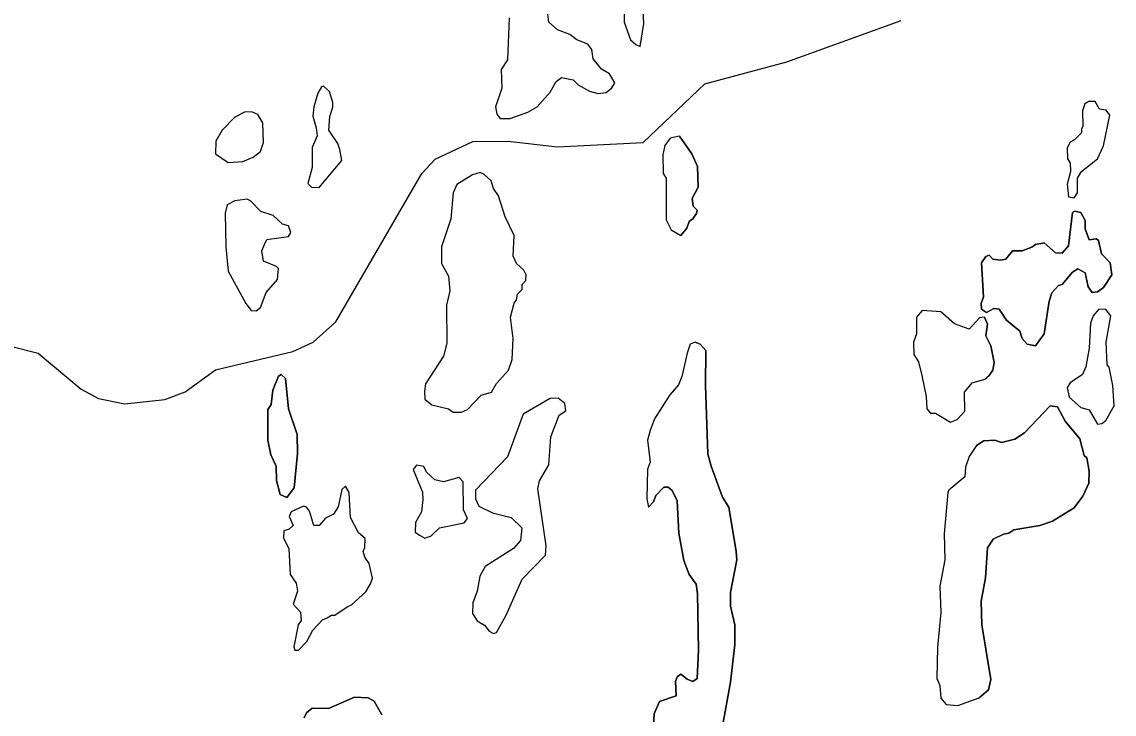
# Model space of a CAD drawing. Extents: x 642515 to 647219, y 6080136 to 6084356.
# Drawn here: x 645139.62 to 645161.93, y 6080912.36 to 6080926.5 of the extents above; entities that cross this region are included whole.
import ezdxf

# ---------------------------------------------------------------- set-up
doc = ezdxf.new("R2010")
doc.units = 0
doc.layers.add('Level 63', color=7, linetype='Continuous')

msp = doc.modelspace()

# ---------------------------------------------------------------- linework, layer by layer
at = {"layer": 'Level 63'}
for points in [[(645152.25, 6080925.99), (645152.32, 6080926.46), (645152.31, 6080926.72), (645152.15, 6080926.83), (645152.1, 6080926.93), (645152.01, 6080926.98), (645151.92, 6080926.87), (645151.92, 6080926.49), (645152.05, 6080926.13), (645152.16, 6080926.03), (645152.25, 6080925.99)], [(645152.16, 6080926.03), (645152.25, 6080925.99), (645152.32, 6080926.46), (645152.31, 6080926.72), (645152.15, 6080926.83), (645152.1, 6080926.93), (645152.01, 6080926.98), (645151.92, 6080926.87), (645151.92, 6080926.49), (645152.05, 6080926.13), (645152.16, 6080926.03)], [(645151.73, 6080925.25), (645151.62, 6080925.43), (645151.46, 6080925.53), (645151.29, 6080925.74), (645151.26, 6080925.93), (645151.18, 6080926.04), (645150.95, 6080926.13), (645150.81, 6080926.24), (645150.56, 6080926.33), (645150.38, 6080926.49), (645150.35, 6080926.76)], [(645151.67, 6080925.15), (645151.73, 6080925.25), (645151.62, 6080925.43), (645151.46, 6080925.53), (645151.29, 6080925.74), (645151.26, 6080925.93), (645151.18, 6080926.04), (645150.95, 6080926.13), (645150.81, 6080926.24), (645150.56, 6080926.33), (645150.38, 6080926.49), (645150.35, 6080926.76)], [(645139.36, 6080919.88), (645139.95, 6080919.73), (645140.83, 6080918.99), (645141.18, 6080918.8), (645141.72, 6080918.69), (645142.54, 6080918.78), (645142.95, 6080918.94), (645143.57, 6080919.39), (645145.15, 6080919.76), (645145.57, 6080919.95), (645146.03, 6080920.37), (645147.79, 6080923.4), (645148.06, 6080923.69), (645148.83, 6080924.05), (645149.55, 6080924.06), (645150.56, 6080923.94), (645152.31, 6080924.03), (645153.57, 6080925.23), (645155.24, 6080925.68), (645157.58, 6080926.52)], [(645149.57, 6080926.58), (645149.54, 6080925.72), (645149.41, 6080925.52), (645149.42, 6080925.14), (645149.29, 6080924.76), (645149.32, 6080924.61), (645149.39, 6080924.52), (645149.59, 6080924.52), (645149.95, 6080924.65), (645150.14, 6080924.76), (645150.41, 6080925.06), (645150.53, 6080925.28), (645150.64, 6080925.36), (645150.88, 6080925.31), (645150.98, 6080925.21), (645151.21, 6080925.08), (645151.39, 6080925.03), (645151.55, 6080925.05), (645151.67, 6080925.15), (645151.73, 6080925.25)], [(645149.57, 6080926.58), (645149.54, 6080925.72), (645149.41, 6080925.52), (645149.42, 6080925.14), (645149.29, 6080924.76), (645149.32, 6080924.61), (645149.39, 6080924.52), (645149.59, 6080924.52), (645149.95, 6080924.65), (645150.14, 6080924.76), (645150.41, 6080925.06), (645150.53, 6080925.28), (645150.64, 6080925.36), (645150.88, 6080925.31), (645150.98, 6080925.21), (645151.21, 6080925.08), (645151.39, 6080925.03), (645151.55, 6080925.05), (645151.67, 6080925.15)], [(645145.78, 6080925.18), (645145.74, 6080925.17), (645145.66, 6080925.04), (645145.58, 6080924.76), (645145.56, 6080924.57), (645145.63, 6080924.33), (645145.65, 6080924.17), (645145.55, 6080923.93), (645145.55, 6080923.52), (645145.46, 6080923.19), (645145.53, 6080923.12), (645145.69, 6080923.11), (645146.15, 6080923.66), (645146.11, 6080923.89), (645146.07, 6080924.01), (645145.89, 6080924.28), (645145.91, 6080924.56), (645145.97, 6080924.75), (645145.97, 6080924.85), (645145.9, 6080925.07), (645145.78, 6080925.18)], [(645145.9, 6080925.07), (645145.78, 6080925.18), (645145.74, 6080925.17), (645145.66, 6080925.04), (645145.58, 6080924.76), (645145.56, 6080924.57), (645145.63, 6080924.33), (645145.65, 6080924.17), (645145.55, 6080923.93), (645145.55, 6080923.52), (645145.46, 6080923.19), (645145.53, 6080923.12), (645145.69, 6080923.11), (645146.15, 6080923.66), (645146.11, 6080923.89), (645146.07, 6080924.01), (645145.89, 6080924.28), (645145.91, 6080924.56), (645145.97, 6080924.75), (645145.97, 6080924.85), (645145.9, 6080925.07)], [(645161.77, 6080924.69), (645161.63, 6080924.71), (645161.54, 6080924.87), (645161.41, 6080924.87), (645161.33, 6080924.82), (645161.28, 6080924.68), (645161.29, 6080924.36), (645161.26, 6080924.31), (645161.26, 6080924.23), (645161.13, 6080924.09), (645161.03, 6080924.04), (645160.97, 6080923.92), (645160.98, 6080923.7), (645161.03, 6080923.61), (645161.04, 6080923.44), (645160.97, 6080923.18), (645161, 6080922.92), (645161.11, 6080922.9), (645161.18, 6080923), (645161.18, 6080923.3), (645161.26, 6080923.44), (645161.59, 6080923.7), (645161.71, 6080923.96), (645161.84, 6080924.59), (645161.77, 6080924.69)], [(645161.84, 6080924.59), (645161.77, 6080924.69), (645161.63, 6080924.71), (645161.54, 6080924.87), (645161.41, 6080924.87), (645161.33, 6080924.82), (645161.28, 6080924.68), (645161.29, 6080924.36), (645161.26, 6080924.31), (645161.26, 6080924.23), (645161.13, 6080924.09), (645161.03, 6080924.04), (645160.97, 6080923.92), (645160.98, 6080923.7), (645161.03, 6080923.61), (645161.04, 6080923.44), (645160.97, 6080923.18), (645161, 6080922.92), (645161.11, 6080922.9), (645161.18, 6080923), (645161.18, 6080923.3), (645161.26, 6080923.44), (645161.59, 6080923.7), (645161.71, 6080923.96), (645161.84, 6080924.59)], [(645144.44, 6080924.6), (645144.33, 6080924.65), (645144.18, 6080924.66), (645143.97, 6080924.55), (645143.71, 6080924.28), (645143.58, 6080924.06), (645143.57, 6080923.8), (645143.83, 6080923.62), (645144.13, 6080923.64), (645144.34, 6080923.73), (645144.49, 6080923.85), (645144.55, 6080924.03), (645144.54, 6080924.43), (645144.44, 6080924.6)], [(645144.54, 6080924.43), (645144.44, 6080924.6), (645144.33, 6080924.65), (645144.18, 6080924.66), (645143.97, 6080924.55), (645143.71, 6080924.28), (645143.58, 6080924.06), (645143.57, 6080923.8), (645143.83, 6080923.62), (645144.13, 6080923.64), (645144.34, 6080923.73), (645144.49, 6080923.85), (645144.55, 6080924.03), (645144.54, 6080924.43)], [(645153.05, 6080924.16), (645152.86, 6080924.12), (645152.75, 6080923.97), (645152.71, 6080923.78), (645152.72, 6080923.4), (645152.78, 6080923.3), (645152.78, 6080922.45), (645152.88, 6080922.25), (645153.08, 6080922.13)], [(645153.08, 6080922.13), (645153.2, 6080922.28), (645153.25, 6080922.42), (645153.32, 6080922.47), (645153.4, 6080922.58), (645153.41, 6080922.65), (645153.33, 6080922.73), (645153.31, 6080922.89), (645153.43, 6080923.12), (645153.42, 6080923.54), (645153.3, 6080923.8), (645153.05, 6080924.16), (645152.86, 6080924.12), (645152.75, 6080923.97), (645152.71, 6080923.78), (645152.72, 6080923.4), (645152.78, 6080923.3), (645152.78, 6080922.45), (645152.88, 6080922.25), (645153.08, 6080922.13)], [(645153.05, 6080924.16), (645153.3, 6080923.8), (645153.42, 6080923.54), (645153.43, 6080923.12), (645153.31, 6080922.89), (645153.33, 6080922.73), (645153.41, 6080922.65), (645153.4, 6080922.58), (645153.32, 6080922.47), (645153.25, 6080922.42), (645153.2, 6080922.28), (645153.08, 6080922.13)], [(645149.06, 6080923.38), (645148.98, 6080923.42), (645148.82, 6080923.37), (645148.5, 6080923.17), (645148.43, 6080923), (645148.38, 6080922.47), (645148.19, 6080921.9), (645148.19, 6080921.56), (645148.33, 6080921.3), (645148.36, 6080921), (645148.29, 6080920.71), (645148.3, 6080919.93), (645148.23, 6080919.67), (645147.86, 6080919.1), (645147.84, 6080918.95), (645147.85, 6080918.79), (645147.99, 6080918.67), (645148.33, 6080918.59), (645148.43, 6080918.52), (645148.6, 6080918.52), (645148.72, 6080918.58), (645149, 6080918.87), (645149.21, 6080918.93), (645149.31, 6080919.11), (645149.56, 6080919.38), (645149.63, 6080919.6), (645149.65, 6080920.03), (645149.6, 6080920.46), (645149.67, 6080920.75), (645149.72, 6080920.82), (645149.74, 6080920.93), (645149.84, 6080921.03), (645149.84, 6080921.13), (645149.91, 6080921.21), (645149.92, 6080921.33), (645149.87, 6080921.42), (645149.72, 6080921.56), (645149.65, 6080921.71), (645149.67, 6080922.13), (645149.49, 6080922.51), (645149.35, 6080922.94), (645149.25, 6080923.09), (645149.2, 6080923.25), (645149.06, 6080923.38)], [(645149.2, 6080923.25), (645149.06, 6080923.38), (645148.98, 6080923.42), (645148.82, 6080923.37), (645148.5, 6080923.17), (645148.43, 6080923), (645148.38, 6080922.47), (645148.19, 6080921.9), (645148.19, 6080921.56), (645148.33, 6080921.3), (645148.36, 6080921), (645148.29, 6080920.71), (645148.3, 6080919.93), (645148.23, 6080919.67), (645147.86, 6080919.1), (645147.84, 6080918.95), (645147.85, 6080918.79), (645147.99, 6080918.67), (645148.33, 6080918.59), (645148.43, 6080918.52), (645148.6, 6080918.52), (645148.72, 6080918.58), (645149, 6080918.87), (645149.21, 6080918.93), (645149.31, 6080919.11), (645149.56, 6080919.38), (645149.63, 6080919.6), (645149.65, 6080920.03), (645149.6, 6080920.46), (645149.67, 6080920.75), (645149.72, 6080920.82), (645149.74, 6080920.93), (645149.84, 6080921.03), (645149.84, 6080921.13), (645149.91, 6080921.21), (645149.92, 6080921.33), (645149.87, 6080921.42), (645149.72, 6080921.56), (645149.65, 6080921.71), (645149.67, 6080922.13), (645149.49, 6080922.51), (645149.35, 6080922.94), (645149.25, 6080923.09), (645149.2, 6080923.25)], [(645145.06, 6080922.33), (645144.94, 6080922.36), (645144.75, 6080922.54), (645144.5, 6080922.62), (645144.29, 6080922.84), (645144.22, 6080922.87), (645143.97, 6080922.84), (645143.81, 6080922.76), (645143.77, 6080922.59), (645143.78, 6080921.9), (645143.83, 6080921.4), (645144.19, 6080920.74), (645144.3, 6080920.6), (645144.4, 6080920.59), (645144.49, 6080920.66), (645144.61, 6080920.97), (645144.84, 6080921.23), (645144.86, 6080921.46), (645144.82, 6080921.5), (645144.55, 6080921.61), (645144.52, 6080921.82), (645144.57, 6080921.95), (645144.62, 6080922.05), (645145.06, 6080922.11), (645145.11, 6080922.19), (645145.06, 6080922.33)], [(645145.11, 6080922.19), (645145.06, 6080922.33), (645144.94, 6080922.36), (645144.75, 6080922.54), (645144.5, 6080922.62), (645144.29, 6080922.84), (645144.22, 6080922.87), (645143.97, 6080922.84), (645143.81, 6080922.76), (645143.77, 6080922.59), (645143.78, 6080921.9), (645143.83, 6080921.4), (645144.19, 6080920.74), (645144.3, 6080920.6), (645144.4, 6080920.59), (645144.49, 6080920.66), (645144.61, 6080920.97), (645144.84, 6080921.23), (645144.86, 6080921.46), (645144.82, 6080921.5), (645144.55, 6080921.61), (645144.52, 6080921.82), (645144.57, 6080921.95), (645144.62, 6080922.05), (645145.06, 6080922.11), (645145.11, 6080922.19)], [(645159.32, 6080920.56), (645159.22, 6080920.63), (645159.21, 6080920.74), (645159.26, 6080920.88), (645159.22, 6080921.57), (645159.31, 6080921.7), (645159.38, 6080921.73), (645159.45, 6080921.65), (645159.61, 6080921.63), (645159.72, 6080921.65), (645159.85, 6080921.82), (645160.05, 6080921.82), (645160.25, 6080921.89), (645160.32, 6080921.95), (645160.5, 6080921.98), (645160.73, 6080921.78), (645160.87, 6080921.77), (645161, 6080921.92), (645161.08, 6080922.6), (645161.13, 6080922.63), (645161.25, 6080922.6), (645161.34, 6080922.44), (645161.34, 6080922.27), (645161.42, 6080922.04), (645161.56, 6080922.06), (645161.61, 6080922.03), (645161.67, 6080921.76), (645161.85, 6080921.57), (645161.88, 6080921.33), (645161.71, 6080921.07), (645161.59, 6080920.98), (645161.48, 6080920.97), (645161.4, 6080921.08), (645161.34, 6080921.37), (645161.19, 6080921.45), (645161.08, 6080921.38), (645160.87, 6080921.13), (645160.79, 6080921.11), (645160.66, 6080920.96), (645160.6, 6080920.79), (645160.5, 6080920.12), (645160.32, 6080919.88), (645160.15, 6080919.91), (645160.05, 6080920.03), (645160, 6080920.18), (645159.73, 6080920.4), (645159.58, 6080920.63), (645159.47, 6080920.64), (645159.32, 6080920.56)], [(645159.32, 6080920.56), (645159.47, 6080920.64), (645159.58, 6080920.63), (645159.73, 6080920.4), (645160, 6080920.18), (645160.05, 6080920.03), (645160.15, 6080919.91), (645160.32, 6080919.88), (645160.5, 6080920.12), (645160.6, 6080920.79), (645160.66, 6080920.96), (645160.79, 6080921.11), (645160.87, 6080921.13), (645161.08, 6080921.38), (645161.19, 6080921.45), (645161.34, 6080921.37), (645161.4, 6080921.08), (645161.48, 6080920.97), (645161.59, 6080920.98), (645161.71, 6080921.07), (645161.88, 6080921.33), (645161.85, 6080921.57), (645161.67, 6080921.76), (645161.61, 6080922.03), (645161.56, 6080922.06), (645161.42, 6080922.04), (645161.34, 6080922.27), (645161.34, 6080922.44), (645161.25, 6080922.6), (645161.13, 6080922.63), (645161.08, 6080922.6), (645161, 6080921.92), (645160.87, 6080921.77), (645160.73, 6080921.78), (645160.5, 6080921.98), (645160.32, 6080921.95), (645160.25, 6080921.89), (645160.05, 6080921.82), (645159.85, 6080921.82), (645159.72, 6080921.65), (645159.61, 6080921.63), (645159.45, 6080921.65), (645159.38, 6080921.73), (645159.31, 6080921.7), (645159.22, 6080921.57), (645159.26, 6080920.88), (645159.21, 6080920.74), (645159.22, 6080920.63), (645159.32, 6080920.56)], [(645159.28, 6080920.46), (645159.18, 6080920.45), (645158.97, 6080920.22), (645158.67, 6080920.33), (645158.39, 6080920.57), (645158.01, 6080920.6), (645157.89, 6080920.46), (645157.89, 6080920.12), (645157.83, 6080919.95), (645157.84, 6080919.7), (645157.93, 6080919.55), (645158, 6080919.27), (645158.09, 6080918.84), (645158.1, 6080918.59), (645158.18, 6080918.5), (645158.28, 6080918.5), (645158.59, 6080918.32), (645158.72, 6080918.37), (645158.88, 6080918.54), (645158.87, 6080918.93), (645159.03, 6080919.12), (645159.29, 6080919.2), (645159.38, 6080919.27)], [(645159.38, 6080919.27), (645159.45, 6080919.38), (645159.48, 6080919.54), (645159.41, 6080919.88), (645159.31, 6080920.08), (645159.34, 6080920.32), (645159.28, 6080920.46), (645159.18, 6080920.45), (645158.97, 6080920.22), (645158.67, 6080920.33), (645158.39, 6080920.57), (645158.01, 6080920.6), (645157.89, 6080920.46), (645157.89, 6080920.12), (645157.83, 6080919.95), (645157.84, 6080919.7), (645157.93, 6080919.55), (645158, 6080919.27), (645158.09, 6080918.84), (645158.1, 6080918.59), (645158.18, 6080918.5), (645158.28, 6080918.5), (645158.59, 6080918.32), (645158.72, 6080918.37), (645158.88, 6080918.54), (645158.87, 6080918.93), (645159.03, 6080919.12), (645159.29, 6080919.2), (645159.38, 6080919.27)], [(645161.76, 6080920.62), (645161.62, 6080920.63), (645161.5, 6080920.49), (645161.45, 6080920.34), (645161.42, 6080919.83), (645161.35, 6080919.45), (645161.28, 6080919.29), (645161.03, 6080919.12), (645160.97, 6080919.03), (645161.01, 6080918.83), (645161.25, 6080918.62), (645161.42, 6080918.57), (645161.59, 6080918.28), (645161.68, 6080918.29), (645161.76, 6080918.35), (645161.93, 6080918.65), (645161.9, 6080919.07), (645161.83, 6080919.44), (645161.79, 6080919.49), (645161.77, 6080919.95), (645161.86, 6080920.49), (645161.76, 6080920.62)], [(645161.86, 6080920.49), (645161.76, 6080920.62), (645161.62, 6080920.63), (645161.5, 6080920.49), (645161.45, 6080920.34), (645161.42, 6080919.83), (645161.35, 6080919.45), (645161.28, 6080919.29), (645161.03, 6080919.12), (645160.97, 6080919.03), (645161.01, 6080918.83), (645161.25, 6080918.62), (645161.42, 6080918.57), (645161.59, 6080918.28), (645161.68, 6080918.29), (645161.76, 6080918.35), (645161.93, 6080918.65), (645161.9, 6080919.07), (645161.83, 6080919.44), (645161.79, 6080919.49), (645161.77, 6080919.95), (645161.86, 6080920.49)], [(645159.28, 6080920.46), (645159.34, 6080920.32), (645159.31, 6080920.08), (645159.41, 6080919.88), (645159.48, 6080919.54), (645159.45, 6080919.38), (645159.38, 6080919.27)], [(645153.37, 6080919.95), (645153.27, 6080919.91), (645153.21, 6080919.73), (645153.1, 6080919.25), (645153.03, 6080919.08), (645152.85, 6080918.88), (645152.54, 6080918.39), (645152.45, 6080918.15)], [(645153.9, 6080911.96), (645154.09, 6080913.01), (645154.18, 6080913.78), (645154.18, 6080914.18), (645154.09, 6080914.56), (645154.09, 6080914.84), (645154.22, 6080915.51), (645154.21, 6080915.68), (645154.06, 6080916.58), (645153.93, 6080916.79), (645153.7, 6080917.42), (645153.63, 6080917.67), (645153.58, 6080919.07), (645153.59, 6080919.78), (645153.47, 6080919.91), (645153.37, 6080919.95), (645153.27, 6080919.91), (645153.21, 6080919.73), (645153.1, 6080919.25), (645153.03, 6080919.08), (645152.85, 6080918.88), (645152.54, 6080918.39)], [(645153.37, 6080919.95), (645153.47, 6080919.91), (645153.59, 6080919.78), (645153.58, 6080919.07), (645153.63, 6080917.67), (645153.7, 6080917.42), (645153.93, 6080916.79), (645154.06, 6080916.58), (645154.21, 6080915.68), (645154.22, 6080915.51), (645154.09, 6080914.84), (645154.09, 6080914.56), (645154.18, 6080914.18), (645154.18, 6080913.78), (645154.09, 6080913.01), (645153.9, 6080911.96)], [(645144.64, 6080918.58), (645144.71, 6080918.68), (645144.74, 6080918.97), (645144.86, 6080919.26), (645144.91, 6080919.29), (645145, 6080919.21), (645145.06, 6080918.59), (645145.24, 6080918.07), (645145.25, 6080917.68), (645145.18, 6080916.98), (645145.03, 6080916.78), (645144.89, 6080916.84), (645144.82, 6080917.13), (645144.81, 6080917.42), (645144.7, 6080917.65), (645144.64, 6080917.95), (645144.64, 6080918.58)], [(645144.64, 6080918.58), (645144.64, 6080917.95), (645144.7, 6080917.65), (645144.81, 6080917.42), (645144.82, 6080917.13), (645144.89, 6080916.84), (645145.03, 6080916.78), (645145.18, 6080916.98), (645145.25, 6080917.68), (645145.24, 6080918.07), (645145.06, 6080918.59), (645145, 6080919.21), (645144.91, 6080919.29), (645144.86, 6080919.26), (645144.74, 6080918.97), (645144.71, 6080918.68), (645144.64, 6080918.58)], [(645150.73, 6080918.55), (645150.71, 6080918.7), (645150.57, 6080918.81), (645150.41, 6080918.8), (645149.86, 6080918.48), (645149.54, 6080917.61), (645148.88, 6080916.93), (645148.88, 6080916.75), (645148.95, 6080916.6), (645149.23, 6080916.47), (645149.61, 6080916.37), (645149.83, 6080916.16), (645149.8, 6080915.9), (645149.66, 6080915.74), (645149.08, 6080915.37), (645148.97, 6080915.17), (645148.92, 6080914.87), (645148.83, 6080914.63), (645148.82, 6080914.41), (645148.92, 6080914.26), (645149.07, 6080914.17), (645149.16, 6080914.05), (645149.25, 6080914), (645149.31, 6080914.02), (645149.51, 6080914.38), (645149.84, 6080915.11), (645150.31, 6080915.6), (645150.33, 6080915.79), (645150.16, 6080916.96), (645150.19, 6080917.12), (645150.38, 6080917.45), (645150.42, 6080918.02), (645150.59, 6080918.46), (645150.73, 6080918.55)], [(645150.59, 6080918.46), (645150.73, 6080918.55), (645150.71, 6080918.7), (645150.57, 6080918.81), (645150.41, 6080918.8), (645149.86, 6080918.48), (645149.54, 6080917.61), (645148.88, 6080916.93), (645148.88, 6080916.75), (645148.95, 6080916.6), (645149.23, 6080916.47), (645149.61, 6080916.37), (645149.83, 6080916.16), (645149.8, 6080915.9), (645149.66, 6080915.74), (645149.08, 6080915.37), (645148.97, 6080915.17), (645148.92, 6080914.87), (645148.83, 6080914.63), (645148.82, 6080914.41), (645148.92, 6080914.26), (645149.07, 6080914.17), (645149.16, 6080914.05), (645149.25, 6080914), (645149.31, 6080914.02), (645149.51, 6080914.38), (645149.84, 6080915.11), (645150.31, 6080915.6), (645150.33, 6080915.79), (645150.16, 6080916.96), (645150.19, 6080917.12), (645150.38, 6080917.45), (645150.42, 6080918.02), (645150.59, 6080918.46)], [(645158.74, 6080912.53), (645159.17, 6080912.69), (645159.36, 6080912.85), (645159.41, 6080913.06), (645159.23, 6080914.18), (645159.21, 6080914.66), (645159.3, 6080915.14), (645159.34, 6080915.75), (645159.46, 6080915.93), (645159.67, 6080916.03), (645159.78, 6080916.05), (645159.88, 6080916.12), (645160.41, 6080916.21), (645160.67, 6080916.3), (645161.11, 6080916.57), (645161.29, 6080916.81), (645161.41, 6080917.07), (645161.42, 6080917.32), (645161.37, 6080917.59), (645161.32, 6080917.64), (645161.23, 6080917.98), (645160.93, 6080918.34), (645160.77, 6080918.63), (645160.62, 6080918.65), (645160.1, 6080918.1), (645159.9, 6080917.97), (645159.63, 6080917.9), (645159.49, 6080917.95), (645159.27, 6080917.94), (645159.12, 6080917.84), (645158.97, 6080917.62), (645158.89, 6080917.4), (645158.88, 6080917.2), (645158.55, 6080916.93), (645158.53, 6080916.88), (645158.46, 6080916.04), (645158.47, 6080915.51), (645158.37, 6080914.97), (645158.39, 6080914.43), (645158.32, 6080913.72), (645158.31, 6080913.08), (645158.37, 6080912.94), (645158.39, 6080912.68), (645158.5, 6080912.55), (645158.74, 6080912.53)], [(645159.12, 6080917.84), (645159.27, 6080917.94), (645159.49, 6080917.95), (645159.63, 6080917.9), (645159.9, 6080917.97), (645160.1, 6080918.1), (645160.62, 6080918.65), (645160.77, 6080918.63), (645160.93, 6080918.34), (645161.23, 6080917.98), (645161.32, 6080917.64), (645161.37, 6080917.59), (645161.42, 6080917.32), (645161.41, 6080917.07), (645161.29, 6080916.81), (645161.11, 6080916.57), (645160.67, 6080916.3), (645160.41, 6080916.21), (645159.88, 6080916.12), (645159.78, 6080916.05), (645159.67, 6080916.03), (645159.46, 6080915.93), (645159.34, 6080915.75), (645159.3, 6080915.14), (645159.21, 6080914.66), (645159.23, 6080914.18), (645159.41, 6080913.06), (645159.36, 6080912.85), (645159.17, 6080912.69)], [(645152.54, 6080918.39), (645152.45, 6080918.15), (645152.4, 6080917.95), (645152.45, 6080917.5), (645152.4, 6080917.36), (645152.38, 6080916.75), (645152.42, 6080916.58), (645152.52, 6080916.69), (645152.57, 6080916.82), (645152.73, 6080916.99), (645152.82, 6080916.99), (645152.9, 6080916.92), (645153, 6080916.71), (645153.04, 6080916.05), (645153.14, 6080915.49), (645153.25, 6080915.21), (645153.39, 6080915.01), (645153.42, 6080914.82), (645153.44, 6080913.66), (645153.41, 6080913.08), (645153.32, 6080913.02), (645153.21, 6080913.07), (645153.08, 6080913.17), (645153, 6080913.12), (645152.97, 6080913.02), (645152.98, 6080912.73), (645152.64, 6080912.61), (645152.53, 6080912.36), (645152.51, 6080912.02)], [(645152.45, 6080918.15), (645152.4, 6080917.95), (645152.45, 6080917.5), (645152.4, 6080917.36), (645152.38, 6080916.75), (645152.42, 6080916.58)], [(645159.12, 6080917.84), (645158.97, 6080917.62), (645158.89, 6080917.4), (645158.88, 6080917.2), (645158.55, 6080916.93), (645158.53, 6080916.88), (645158.46, 6080916.04), (645158.47, 6080915.51), (645158.37, 6080914.97), (645158.39, 6080914.43), (645158.32, 6080913.72), (645158.31, 6080913.08), (645158.37, 6080912.94), (645158.39, 6080912.68), (645158.5, 6080912.55), (645158.74, 6080912.53), (645159.17, 6080912.69)], [(645148.55, 6080917.19), (645148.23, 6080917.1), (645148.05, 6080917.14), (645147.88, 6080917.3), (645147.83, 6080917.41), (645147.68, 6080917.44), (645147.61, 6080917.35), (645147.8, 6080916.89), (645147.81, 6080916.74), (645147.78, 6080916.49), (645147.66, 6080916.27), (645147.65, 6080916.07), (645147.74, 6080916.01), (645147.85, 6080915.95), (645147.98, 6080916), (645148.15, 6080916.16), (645148.65, 6080916.26), (645148.72, 6080916.35), (645148.64, 6080916.53), (645148.63, 6080917.1), (645148.55, 6080917.19)], [(645148.63, 6080917.1), (645148.55, 6080917.19), (645148.23, 6080917.1), (645148.05, 6080917.14), (645147.88, 6080917.3), (645147.83, 6080917.41), (645147.68, 6080917.44), (645147.61, 6080917.35), (645147.8, 6080916.89), (645147.81, 6080916.74), (645147.78, 6080916.49), (645147.66, 6080916.27), (645147.65, 6080916.07), (645147.74, 6080916.01), (645147.85, 6080915.95), (645147.98, 6080916), (645148.15, 6080916.16), (645148.65, 6080916.26), (645148.72, 6080916.35), (645148.64, 6080916.53), (645148.63, 6080917.1)], [(645146.23, 6080917.01), (645146.15, 6080916.94), (645146.08, 6080916.59), (645145.98, 6080916.44), (645145.82, 6080916.36), (645145.69, 6080916.21), (645145.58, 6080916.21), (645145.49, 6080916.5), (645145.43, 6080916.58), (645145.37, 6080916.6), (645145.12, 6080916.49), (645145.08, 6080916.39), (645145.16, 6080916.21), (645145.08, 6080916.13), (645144.97, 6080916.1), (645144.96, 6080915.95), (645145.07, 6080915.74), (645145.1, 6080915.21), (645145.22, 6080915.03), (645145.25, 6080914.87), (645145.16, 6080914.6), (645145.31, 6080914.44), (645145.32, 6080914.27), (645145.26, 6080914.18), (645145.17, 6080913.73), (645145.19, 6080913.66), (645145.27, 6080913.66), (645145.44, 6080913.84), (645145.56, 6080914.07), (645145.76, 6080914.28), (645145.85, 6080914.32), (645145.94, 6080914.38), (645146.01, 6080914.38), (645146.26, 6080914.55), (645146.35, 6080914.59), (645146.64, 6080914.85), (645146.74, 6080915.02), (645146.78, 6080915.13), (645146.71, 6080915.43), (645146.62, 6080915.56), (645146.59, 6080915.68), (645146.62, 6080915.76), (645146.63, 6080915.94), (645146.49, 6080916.06), (645146.33, 6080916.37), (645146.3, 6080916.88), (645146.23, 6080917.01)], [(645146.3, 6080916.88), (645146.23, 6080917.01), (645146.15, 6080916.94), (645146.08, 6080916.59), (645145.98, 6080916.44), (645145.82, 6080916.36), (645145.69, 6080916.21), (645145.58, 6080916.21), (645145.49, 6080916.5), (645145.43, 6080916.58), (645145.37, 6080916.6), (645145.12, 6080916.49), (645145.08, 6080916.39), (645145.16, 6080916.21), (645145.08, 6080916.13), (645144.97, 6080916.1), (645144.96, 6080915.95), (645145.07, 6080915.74), (645145.1, 6080915.21), (645145.22, 6080915.03), (645145.25, 6080914.87), (645145.16, 6080914.6), (645145.31, 6080914.44), (645145.32, 6080914.27), (645145.26, 6080914.18), (645145.17, 6080913.73), (645145.19, 6080913.66), (645145.27, 6080913.66), (645145.44, 6080913.84), (645145.56, 6080914.07), (645145.76, 6080914.28), (645145.85, 6080914.32), (645145.94, 6080914.38), (645146.01, 6080914.38), (645146.26, 6080914.55), (645146.35, 6080914.59), (645146.64, 6080914.85), (645146.74, 6080915.02), (645146.78, 6080915.13), (645146.71, 6080915.43), (645146.62, 6080915.56), (645146.59, 6080915.68), (645146.62, 6080915.76), (645146.63, 6080915.94), (645146.49, 6080916.06), (645146.33, 6080916.37), (645146.3, 6080916.88)], [(645152.51, 6080912.02), (645152.53, 6080912.36), (645152.64, 6080912.61), (645152.98, 6080912.73), (645152.97, 6080913.02), (645153, 6080913.12), (645153.08, 6080913.17), (645153.21, 6080913.07), (645153.32, 6080913.02), (645153.41, 6080913.08), (645153.44, 6080913.66), (645153.42, 6080914.82), (645153.39, 6080915.01), (645153.25, 6080915.21), (645153.14, 6080915.49), (645153.04, 6080916.05), (645153, 6080916.71), (645152.9, 6080916.92), (645152.82, 6080916.99), (645152.73, 6080916.99), (645152.57, 6080916.82), (645152.52, 6080916.69), (645152.42, 6080916.58)], [(645145.38, 6080912.28), (645145.43, 6080912.38), (645145.55, 6080912.48), (645145.88, 6080912.47), (645146.41, 6080912.7), (645146.69, 6080912.69), (645146.81, 6080912.62), (645146.97, 6080912.34)], [(645146.97, 6080912.34), (645146.81, 6080912.62), (645146.69, 6080912.69), (645146.41, 6080912.7), (645145.88, 6080912.47), (645145.55, 6080912.48), (645145.43, 6080912.38), (645145.38, 6080912.28)]]:
    msp.add_lwpolyline(points, dxfattribs=at)

doc.saveas('drawing.dxf')
